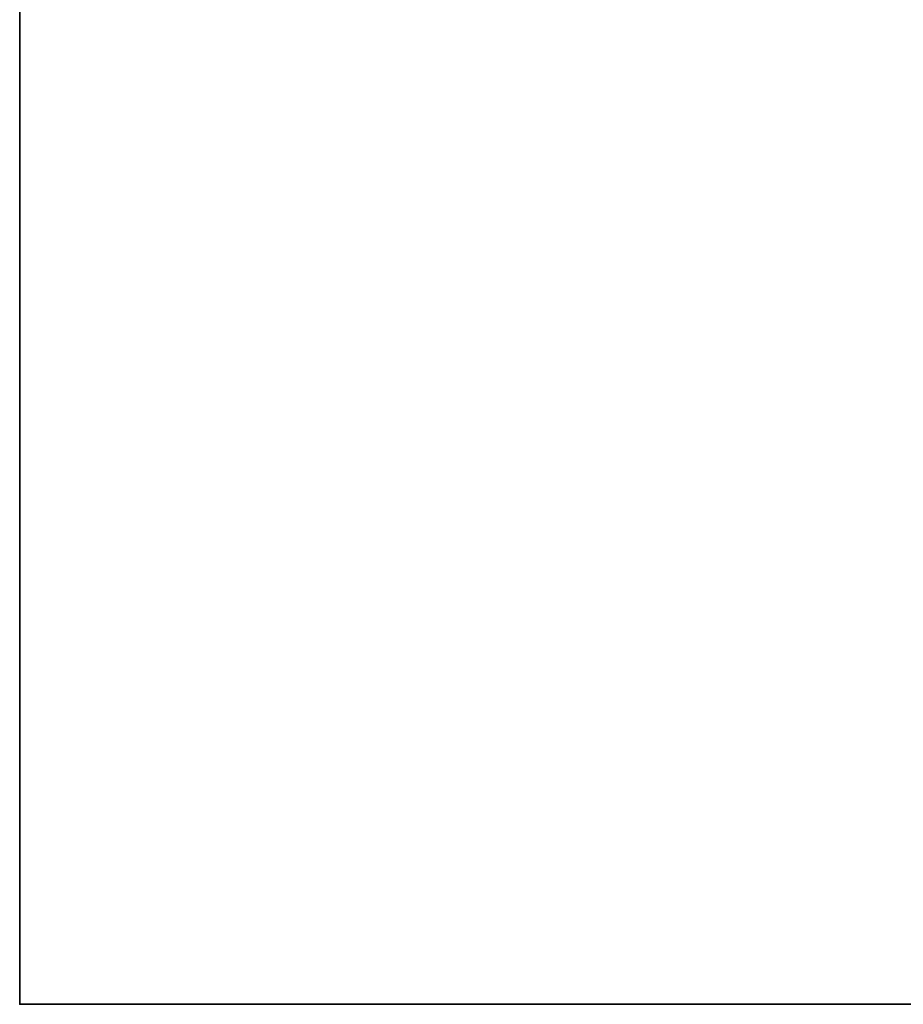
# Model space of a CAD drawing. Header units: millimetres. Extents: x -503 to 6703, y -110 to 249.
# Tile 910 of 1056: x 3843 to 3944, y -9 to 103. Entities that reach past the tile are written whole.
import ezdxf

# ---------------------------------------------------------------- set-up
doc = ezdxf.new("R2010")
doc.units = ezdxf.units.MM
doc.layers.add('152', color=7, linetype='Continuous', true_color=0xffffff)

# ---------------------------------------------------------------- blocks, each defined once
blk = doc.blocks.new('UG_SURFACE_004')
at = {"layer": '152', "color": 252, "linetype": 'Continuous', "lineweight": 35}
for points in [[(3843.5, -9.3, -7.75), (3843.5, 230.4, -7.75), (3993.5, 230.4, -7.75), (3993.5, -9.3, -7.75)], [(3843.5, -9.3, 2212.25), (3843.5, 230.4, 2212.25), (3843.5, 230.4, -7.75), (3843.5, -9.3, -7.75)], [(5156.5, -9.3, 2212.25), (5156.5, 230.4, 2212.25), (3843.5, 230.4, 2212.25), (3843.5, -9.3, 2212.25)], [(5156.5, -9.3, 2212.25), (3843.5, -9.3, 2212.25), (3993.5, -9.3, 2062.25), (5006.5, -9.3, 2062.25)], [(3843.5, -9.3, 2212.25), (3843.5, -9.3, -7.75), (3993.5, -9.3, -7.75), (3993.5, -9.3, 2062.25)]]:
    blk.add_3dface(points, dxfattribs=at)

msp = doc.modelspace()

# ---------------------------------------------------------------- linework, layer by layer
at = {"layer": '152', "color": 251, "linetype": 'Continuous', "lineweight": -3, "true_color": 0x636466}
for p, q in [((3843.5, -9.3, 2212.25), (3843.5, 230.4, 2212.25)), ((3843.5, 230.4, -7.75), (3843.5, -9.3, -7.75)), ((3843.5, -9.3, 2212.25), (5156.5, -9.3, 2212.25)), ((3843.5, -9.3, -7.75), (3843.5, -9.3, 2212.25)), ((3843.5, -9.3, -7.75), (3993.5, -9.3, -7.75))]:
    msp.add_line(p, q, dxfattribs=at)

# ---------------------------------------------------------------- block references
msp.add_blockref('UG_SURFACE_004', (0, 0), dxfattribs=at)

doc.saveas('drawing.dxf')
